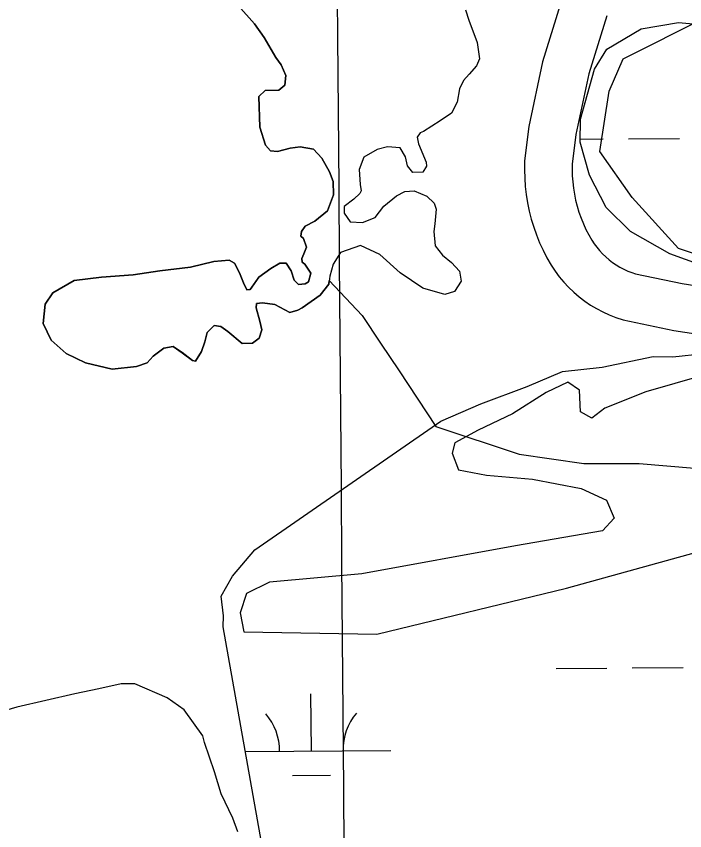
# Model space of a CAD drawing. Extents: x 3540316 to 3578335, y 553172 to 578787.
# Drawn here: x 3560083 to 3560504, y 565342 to 565855 of the extents above; entities that cross this region are included whole.
import ezdxf

# ---------------------------------------------------------------- set-up
doc = ezdxf.new("R2010")
doc.units = 0
for name, color, linetype in [('V-GRID-MAJR', 7, 'Continuous'), ('V-ROAD-CNTR', 7, 'Continuous'), ('V-SITE-VEGE', 7, 'Continuous'), ('V-TOPO-SHOR', 7, 'Continuous'), ('V-WETL-SWMP', 7, 'Continuous')]:
    doc.layers.add(name, color=color, linetype=linetype)

msp = doc.modelspace()

# ---------------------------------------------------------------- linework, layer by layer
at = {"layer": 'V-GRID-MAJR'}
msp.add_spline([(3560340.269, 558695.246), (3560293.573, 564752.677), (3560246.85, 570813.577), (3560200.127, 576874.4940000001), (3560200.1, 576877.944)], degree=3, dxfattribs=at)
at = {"layer": 'V-ROAD-CNTR'}
for points in [[(3560425.2898462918, 565861.8264909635), (3560414.1149955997, 565825.9852256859), (3560405.4313902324, 565785.1684550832), (3560402.839316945, 565763.6716985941), (3560402.7303749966, 565758.0067172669), (3560402.86215012, 565752.7643591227), (3560403.2280437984, 565747.5282944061), (3560403.829563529, 565742.3120622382), (3560404.665899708, 565737.1288429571), (3560405.7327453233, 565731.9884825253), (3560407.0298708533, 565726.9031999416), (3560408.5521449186, 565721.8798102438), (3560410.300570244, 565716.9293802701), (3560412.265638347, 565712.0671551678), (3560414.4484421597, 565707.2929890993), (3560416.8466341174, 565702.6194422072), (3560419.527231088, 565697.9281021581), (3560422.0218577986, 565694.1591965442), (3560424.6762657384, 565690.6031521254), (3560427.5145008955, 565687.2058706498), (3560430.544822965, 565683.9598892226), (3560433.755589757, 565680.8885064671), (3560437.125466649, 565678.0058406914), (3560440.648765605, 565675.3132182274), (3560444.318012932, 565672.8198538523), (3560448.1207326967, 565670.5328000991), (3560452.046714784, 565668.4620200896), (3560456.074137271, 565666.6144769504), (3560460.2009277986, 565664.9920517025), (3560464.828632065, 565663.4607662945), (3560496.7799914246, 565656.8231558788), (3560527.172626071, 565652.0614800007)], [(3560454.5781537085, 565854.9755090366), (3560443.1690044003, 565818.3827743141), (3560435.0546097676, 565780.2415449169), (3560432.804683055, 565761.582301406), (3560432.7376250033, 565758.0952827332), (3560432.8358498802, 565754.1876408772), (3560433.107956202, 565750.2937055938), (3560433.554436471, 565746.4219377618), (3560434.1761002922, 565742.569157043), (3560434.9692546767, 565738.7475174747), (3560435.934129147, 565734.9648000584), (3560437.0658550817, 565731.2301897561), (3560438.365429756, 565727.55061973), (3560439.8283616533, 565723.9308448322), (3560441.4495578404, 565720.3850109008), (3560443.229365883, 565716.9165577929), (3560445.0867689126, 565713.6658978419), (3560446.5701422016, 565711.4248034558), (3560448.225734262, 565709.2068478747), (3560450.0074991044, 565707.0741293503), (3560451.8951770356, 565705.0521107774), (3560453.890410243, 565703.1434935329), (3560455.998533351, 565701.3401593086), (3560458.201234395, 565699.6567817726), (3560460.491987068, 565698.1001461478), (3560462.8612673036, 565696.6751999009), (3560465.309285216, 565695.3839799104), (3560467.825862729, 565694.2295230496), (3560470.4090722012, 565693.2139482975), (3560472.6173679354, 565692.4832337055), (3560502.1560085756, 565686.3468441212), (3560532.629373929, 565681.5725199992)]]:
    msp.add_lwpolyline(points, dxfattribs=at)
at = {"layer": 'V-SITE-VEGE'}
for points in [[(3560222.316, 565861.309), (3560232.697, 565849.894), (3560238.741, 565841.341), (3560246.06, 565828.636), (3560249.515, 565824.03), (3560252.301, 565817.2490000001), (3560251.819, 565811.144)], [(3560525.8850000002, 565699.706), (3560499.701, 565708.436), (3560470.609, 565740.455), (3560450.2460000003, 565769.563), (3560456.0640000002, 565807.402), (3560464.793, 565827.778), (3560517.156, 565853.974)], [(3560251.819, 565811.144), (3560247.8710000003, 565808.121), (3560239.363, 565807.965), (3560235.409, 565804.0700000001), (3560235.919, 565784.8740000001), (3560239.542, 565773.503), (3560242.786, 565769.9890000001), (3560247.144, 565769.52), (3560255.012, 565771.644), (3560261.343, 565772.4670000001), (3560269.838, 565770.878), (3560275.029, 565765.1680000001), (3560279.981, 565756.626), (3560282.117, 565750.502), (3560282.49, 565742.21), (3560278.707, 565732.206), (3560270.5870000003, 565725.507), (3560264.458, 565722.498), (3560262.252, 565719.025), (3560261.793, 565716.192), (3560263.528, 565714.652), (3560265.449, 565709.186), (3560263.673, 565705.055), (3560262.559, 565702.012), (3560262.7600000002, 565699.829), (3560264.2770000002, 565698.508), (3560268.16, 565692.808), (3560266.594, 565687.367), (3560264.6210000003, 565686.074), (3560260.255, 565685.671), (3560257.66, 565688.526), (3560255.741, 565694.428), (3560252.505, 565699.251), (3560248.579, 565699.063), (3560242.884, 565695.833), (3560235.427, 565690.437), (3560229.916, 565682.628), (3560227.735, 565682.425), (3560225.804, 565686.799), (3560223.233, 565693.144), (3560220.008, 565699.059), (3560216.7490000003, 565701.045), (3560206.929, 565700.247), (3560192.288, 565696.648), (3560173.08, 565694.393), (3560156.2660000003, 565691.903), (3560136.1890000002, 565690.31), (3560118.943, 565688.258), (3560105.58, 565680.506), (3560100.728, 565673.344), (3560099.546, 565661.14), (3560104.484, 565650.634), (3560114.018, 565642.274), (3560126.1890000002, 565636.513), (3560142.952, 565632.46), (3560158.232, 565634.09), (3560165.011, 565636.439), (3560168.748, 565640.553), (3560175.5500000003, 565645.737), (3560181.446, 565646.783), (3560187.086, 565642.814), (3560193.595, 565637.969), (3560195.5530000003, 565637.518), (3560199.307, 565643.5970000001), (3560201.316, 565649.6900000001), (3560202.886, 565655.5650000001), (3560207.281, 565659.895), (3560211.42, 565659.211), (3560215.758, 565656.122), (3560224.864, 565648.639), (3560231.409, 565648.811), (3560235.577, 565652.049), (3560237.36, 565657.269), (3560236.093, 565662.731), (3560233.756, 565671.0380000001), (3560233.9960000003, 565673.87), (3560237.707, 565674.28), (3560245.548, 565673.131), (3560254.887, 565668.046), (3560259.917, 565669.533), (3560262.764, 565671.0380000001), (3560273.948, 565679.023), (3560279.453, 565685.962), (3560279.7600000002, 565688.182), (3560300.427, 565666.231), (3560312.061, 565648.768), (3560323.698, 565631.303), (3560346.971, 565596.372), (3560399.3370000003, 565578.909), (3560419.7, 565575.998), (3560440.063, 565573.086), (3560474.973, 565573.086), (3560509.886, 565570.176)], [(3560222.134, 565341.218), (3560218.971, 565349.848), (3560211.554, 565364.964), (3560207.353, 565378.981), (3560201.037, 565397.317), (3560199.995, 565401.626), (3560188.282, 565417.852), (3560177.5810000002, 565425.462), (3560157.208, 565434.22), (3560148.602, 565434.285), (3560134.594, 565431.164), (3560119.5100000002, 565428.051), (3560082.872, 565419.72), (3560050.525, 565410.278)]]:
    msp.add_lwpolyline(points, dxfattribs=at)
at = {"layer": 'V-TOPO-SHOR'}
for points in [[(3560286.799, 565705.973), (3560282.165, 565698.5920000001), (3560280.143, 565690.973), (3560279.453, 565685.962), (3560273.948, 565679.023), (3560262.764, 565671.0380000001), (3560259.917, 565669.533), (3560254.889, 565668.044), (3560245.548, 565673.131), (3560237.707, 565674.28), (3560233.9960000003, 565673.87), (3560233.756, 565671.0380000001), (3560236.093, 565662.731), (3560237.36, 565657.269), (3560235.577, 565652.049), (3560231.409, 565648.809), (3560224.864, 565648.639), (3560215.758, 565656.122), (3560211.42, 565659.211), (3560207.281, 565659.895), (3560202.886, 565655.5650000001), (3560201.316, 565649.6900000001), (3560199.307, 565643.5970000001), (3560195.5530000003, 565637.518), (3560193.595, 565637.969), (3560187.086, 565642.817), (3560181.446, 565646.783), (3560175.5500000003, 565645.7390000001), (3560168.748, 565640.553), (3560165.011, 565636.439), (3560158.232, 565634.09), (3560142.952, 565632.46), (3560126.1890000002, 565636.513), (3560114.018, 565642.274), (3560104.484, 565650.634), (3560099.546, 565661.14), (3560100.728, 565673.344), (3560105.58, 565680.506), (3560118.943, 565688.258), (3560136.1890000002, 565690.31), (3560156.2660000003, 565691.903), (3560173.08, 565694.393), (3560192.288, 565696.648), (3560206.929, 565700.247), (3560216.7490000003, 565701.045), (3560220.008, 565699.059), (3560223.233, 565693.144), (3560225.804, 565686.801), (3560227.735, 565682.425), (3560229.916, 565682.626), (3560233.002, 565686.965), (3560235.427, 565690.437), (3560242.884, 565695.833), (3560248.579, 565699.063), (3560252.505, 565699.251), (3560255.741, 565694.428), (3560257.66, 565688.526), (3560260.255, 565685.671), (3560264.6210000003, 565686.074), (3560266.594, 565687.367), (3560268.16, 565692.808), (3560264.2770000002, 565698.508), (3560262.762, 565699.829), (3560262.559, 565702.012), (3560263.673, 565705.055), (3560265.449, 565709.186), (3560263.528, 565714.654), (3560261.793, 565716.192), (3560262.252, 565719.025), (3560264.458, 565722.498), (3560270.5870000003, 565725.507), (3560278.707, 565732.206), (3560282.49, 565742.21), (3560282.117, 565750.502), (3560279.981, 565756.626), (3560275.029, 565765.1680000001), (3560269.838, 565770.878), (3560261.343, 565772.4670000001), (3560255.012, 565771.644), (3560247.144, 565769.52), (3560242.786, 565769.9890000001), (3560239.542, 565773.503), (3560235.919, 565784.8740000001), (3560235.409, 565804.0700000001), (3560239.363, 565807.965), (3560247.8710000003, 565808.121), (3560251.819, 565811.144), (3560252.301, 565817.2490000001), (3560249.515, 565824.03), (3560246.06, 565828.636), (3560238.741, 565841.341), (3560232.697, 565849.894), (3560222.316, 565861.311)], [(3560365.592, 565858.711), (3560367.724, 565852.151), (3560372.852, 565838.155), (3560374.302, 565827.892), (3560372.522, 565823.3250000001), (3560367.904, 565818.125), (3560364.386, 565814.226), (3560361.727, 565809.012), (3560360.355, 565800.515), (3560356.8140000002, 565793.562), (3560349.5810000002, 565788.818), (3560339.062, 565782.136), (3560337.092, 565781.278), (3560335.107, 565778.458), (3560335.949, 565774.308), (3560340.879, 565762.711), (3560341.079, 565760.31), (3560338.65, 565756.403), (3560332.324, 565756.233), (3560329.0840000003, 565760.4), (3560327.819, 565766.079), (3560324.372, 565771.777), (3560316.524, 565772.49), (3560309.968, 565770.794), (3560301.426, 565765.8420000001), (3560298.532, 565758.23), (3560299.116, 565748.628), (3560299.74, 565744.698), (3560299.073, 565742.96), (3560295.12, 565739.4990000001), (3560289.1950000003, 565734.745), (3560289.165, 565730.602), (3560292.833, 565725.122), (3560300.68, 565724.843), (3560308.555, 565727.837), (3560314.062, 565734.995), (3560322.18, 565741.477), (3560327.436, 565744.272), (3560333.328, 565744.666), (3560341.1550000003, 565741.334), (3560345.921, 565736.936), (3560346.984, 565733.221), (3560346.259, 565723.848), (3560345.569, 565719.055), (3560346.373, 565710.106), (3560351.127, 565704.183), (3560356.7630000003, 565699.558), (3560361.738, 565694.0700000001), (3560362.782, 565687.735), (3560358.588, 565681.225)], [(3560358.588, 565681.225), (3560352.468, 565679.527), (3560338.757, 565683.336), (3560324.433, 565693.04), (3560311.654, 565704.697), (3560299.48, 565710.241), (3560286.799, 565705.973)]]:
    msp.add_lwpolyline(points, dxfattribs=at)
at = {"layer": 'V-WETL-SWMP'}
for p, q in [((3560437.9151348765, 565777.248271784), (3560452.299291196, 565777.3591572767)), ((3560468.298771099, 565777.4824950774), (3560500.2977309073, 565777.7291706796)), ((3560496.255087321, 565640.252800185), (3560560.2041056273, 565646.714548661)), ((3560451.753069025, 565633.6450515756), (3560483.7540736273, 565640.3479883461)), ((3560483.7540736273, 565640.3479883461), (3560496.255087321, 565640.2528001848)), ((3560426.729050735, 565631.0563028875), (3560451.753069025, 565633.645051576)), ((3560404.4310323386, 565621.5015556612), (3560426.729050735, 565631.0563028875)), ((3560520.36600114, 565629.950984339), (3560479.183002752, 565618.1729621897)), ((3560375.1770322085, 565610.6105574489), (3560404.4310323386, 565621.501555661)), ((3560430.0760028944, 565624.1819602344), (3560416.3310028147, 565617.8389613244)), ((3560437.2920028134, 565619.292961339), (3560430.0760028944, 565624.1819602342)), ((3560416.3310028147, 565617.8389613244), (3560395.2790026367, 565604.2989637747)), ((3560437.995002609, 565605.5899641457), (3560437.2920028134, 565619.292961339)), ((3560479.183002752, 565618.1729621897), (3560453.3220043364, 565607.891940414)), ((3560350.090032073, 565599.6875593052), (3560375.1770322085, 565610.6105574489)), ((3560453.3220043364, 565607.8919404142), (3560445.2160042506, 565601.5069415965)), ((3560395.2790026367, 565604.2989637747), (3560373.4460007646, 565593.9879894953)), ((3560445.2160042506, 565601.5069415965), (3560437.995002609, 565605.5899641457)), ((3560232.7890720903, 565518.6170094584), (3560350.090032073, 565599.6875593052)), ((3560373.4460007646, 565593.9879894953), (3560358.882988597, 565586.0391566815)), ((3560358.882988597, 565586.0391566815), (3560357.2229885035, 565579.6051579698)), ((3560357.222988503, 565579.6051579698), (3560361.172988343, 565569.1011601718)), ((3560361.172988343, 565569.1011601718), (3560378.8749899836, 565565.74513763)), ((3560378.8749899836, 565565.74513763), (3560407.862989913, 565563.1101385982)), ((3560407.862989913, 565563.1101385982), (3560438.437989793, 565557.24014025)), ((3560438.437989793, 565557.2401402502), (3560454.497989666, 565549.8681419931)), ((3560454.497989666, 565549.8681419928), (3560459.2469894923, 565538.5521443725)), ((3560459.2469894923, 565538.5521443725), (3560451.934989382, 565530.5491458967)), ((3560451.934989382, 565530.5491458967), (3560397.073987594, 565521.2911704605)), ((3560218.7720718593, 565502.05301263), (3560232.7890720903, 565518.6170094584)), ((3560397.073987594, 565521.2911704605), (3560300.2479874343, 565503.4851726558)), ((3560429.102992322, 565494.4601054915), (3560533.264992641, 565523.4921011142)), ((3560300.2479874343, 565503.4851726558), (3560242.1939874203, 565498.2801728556)), ((3560211.7320853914, 565489.604826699), (3560218.7720718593, 565502.05301263)), ((3560242.1939874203, 565498.2801728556), (3560227.6359873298, 565491.1381740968)), ((3560309.631992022, 565465.5431096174), (3560429.102992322, 565494.4601054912)), ((3560213.026089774, 565477.0927664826), (3560211.7320853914, 565489.604826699)), ((3560227.6359873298, 565491.1381740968), (3560223.516987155, 565479.0821764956)), ((3560223.516987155, 565479.0821764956), (3560225.842986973, 565466.9781790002)), ((3560212.9740942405, 565470.1467051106), (3560213.026089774, 565477.0927664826)), ((3560264.9261948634, 565176.6463225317), (3560212.9740942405, 565470.1467051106)), ((3560225.8429869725, 565466.9781790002), (3560309.631992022, 565465.5431096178)), ((3560422.648328, 565443.9929362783), (3560454.647377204, 565444.2396125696)), ((3560470.6469018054, 565444.3629507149), (3560502.645951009, 565444.6096270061)), ((3560268.452072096, 565392.0607559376), (3560268.1745617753, 565428.0596826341)), ((3560226.852744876, 565391.7400724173), (3560318.4505864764, 565392.4461876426)), ((3560256.5713803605, 565376.5377123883), (3560280.5706672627, 565376.7227196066))]:
    msp.add_line(p, q, dxfattribs=at)
msp.add_lwpolyline([(3560526.128, 565693.496), (3560494.196, 565705.01), (3560469.498, 565719.175), (3560454.278, 565734.171), (3560443.607, 565754.545), (3560437.901, 565775.333), (3560438.009, 565789.763), (3560446.8140000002, 565821.265), (3560454.575, 565833.834), (3560476.318, 565846.7490000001), (3560499.798, 565850.631), (3560575.5100000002, 565843.75)], dxfattribs=at)
for centre, radius, start, end in [((3560213.2071173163, 565392.1096973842), 35.24628790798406, 359.6698565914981, 41.21351492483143), ((3560323.6897067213, 565392.9613925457), 35.24628790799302, 139.6698534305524, 181.21351176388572)]:
    msp.add_arc(centre, radius, start, end, dxfattribs=at)

doc.saveas('drawing.dxf')
